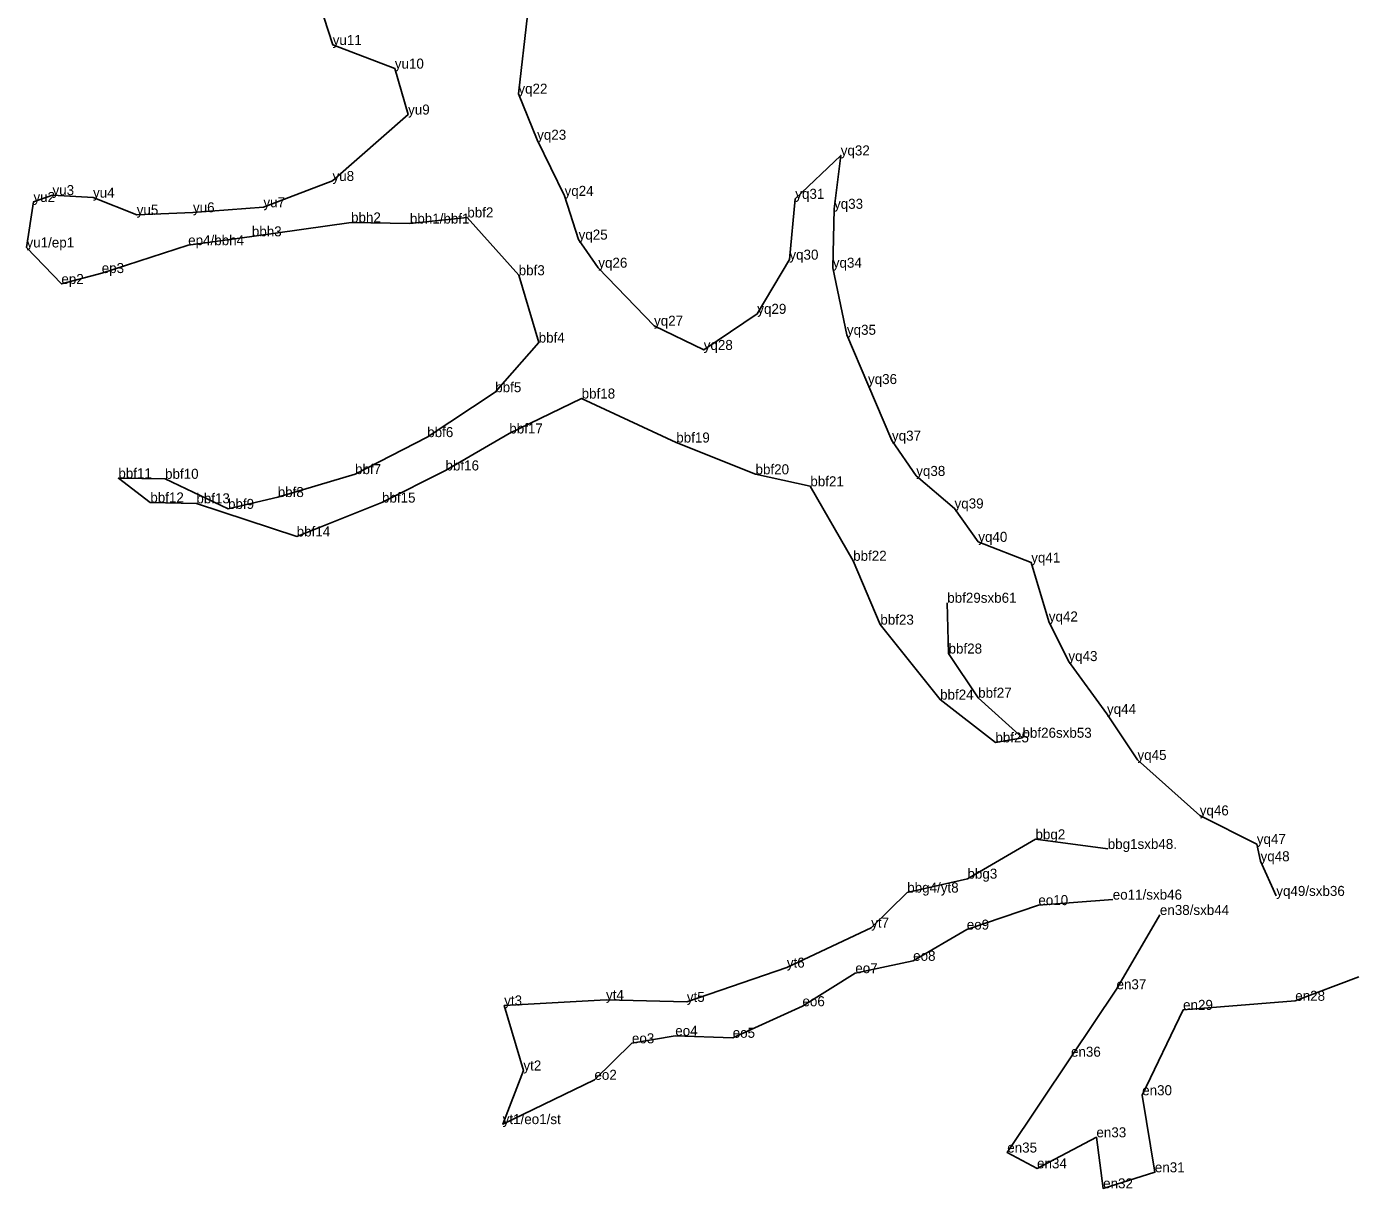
# Model space of a CAD drawing. Extents: x 2072529 to 2267990, y 436423 to 470008.
# Drawn here: x 2246748 to 2247542, y 439259 to 439954 of the extents above; entities that cross this region are included whole.
import ezdxf

# ---------------------------------------------------------------- set-up
doc = ezdxf.new("R2010")
doc.units = 0
doc.layers.add('Level 3', color=7, linetype='Continuous')
doc.layers.add('Old_Level_52', color=7, linetype='Continuous')

msp = doc.modelspace()

# ---------------------------------------------------------------- linework, layer by layer
at = {"layer": 'Level 3'}
for p, q in [((2246931.746, 439943.182), (2246931.746, 439943.182)), ((2246931.746, 439943.182), (2246931.746, 439943.182)), ((2246968.931, 439929.035), (2246968.931, 439929.035)), ((2246968.931, 439929.035), (2246968.931, 439929.035)), ((2247042.944, 439914.035), (2247042.944, 439914.035)), ((2246976.892, 439901.538), (2246976.892, 439901.538)), ((2246976.892, 439901.538), (2246976.892, 439901.538)), ((2247054.184, 439886.442), (2247054.184, 439886.442)), ((2247236.004, 439877.038), (2247236.004, 439877.038)), ((2246931.63, 439861.756), (2246931.63, 439861.756)), ((2246931.63, 439861.756), (2246931.63, 439861.756)), ((2246752.512, 439849.179), (2246752.512, 439849.179)), ((2246752.512, 439849.179), (2246752.512, 439849.179)), ((2246763.922, 439853.292), (2246763.922, 439853.292)), ((2246763.922, 439853.292), (2246763.922, 439853.292)), ((2246788.2, 439851.785), (2246788.2, 439851.785)), ((2246788.2, 439851.785), (2246788.2, 439851.785)), ((2246890.236, 439845.992), (2246890.236, 439845.992)), ((2246890.236, 439845.992), (2246890.236, 439845.992)), ((2247070.606, 439852.852), (2247070.606, 439852.852)), ((2247208.779, 439851.061), (2247208.779, 439851.061)), ((2246814.37, 439841.547), (2246814.37, 439841.547)), ((2246814.37, 439841.547), (2246814.37, 439841.547)), ((2246848.061, 439842.981), (2246848.061, 439842.981)), ((2246848.061, 439842.981), (2246848.061, 439842.981)), ((2247012.36, 439839.915), (2247012.36, 439839.915)), ((2247231.988, 439845.098), (2247231.988, 439845.098)), ((2246942.742, 439836.931), (2246942.742, 439836.931)), ((2246977.965, 439836.269), (2246977.965, 439836.269)), ((2246845.189, 439823.311), (2246845.189, 439823.311)), ((2246883.332, 439828.605), (2246883.332, 439828.605)), ((2247079.012, 439826.657), (2247079.012, 439826.657)), ((2246748.356, 439821.96), (2246748.356, 439821.96)), ((2246748.356, 439821.96), (2246748.356, 439821.96)), ((2247205.244, 439814.657), (2247205.244, 439814.657)), ((2246793.412, 439806.617), (2246793.412, 439806.617)), ((2247090.804, 439809.826), (2247090.804, 439809.826)), ((2247231.253, 439809.829), (2247231.253, 439809.829)), ((2246769.243, 439800.082), (2246769.243, 439800.082)), ((2246769.243, 439800.082), (2246769.243, 439800.082)), ((2247043.137, 439805.319), (2247043.137, 439805.319)), ((2247124.196, 439775.11), (2247124.196, 439775.11)), ((2247186.02, 439782.21), (2247186.02, 439782.21)), ((2247239.703, 439769.661), (2247239.703, 439769.661)), ((2247055.113, 439764.997), (2247055.113, 439764.997)), ((2247153.949, 439760.586), (2247153.949, 439760.586)), ((2247029.083, 439735.301), (2247029.083, 439735.301)), ((2247252.324, 439740.154), (2247252.324, 439740.154)), ((2247080.821, 439731.498), (2247080.821, 439731.498)), ((2246988.346, 439708.395), (2246988.346, 439708.395)), ((2247037.506, 439710.572), (2247037.506, 439710.572)), ((2247137.501, 439705.17), (2247137.501, 439705.17)), ((2247266.688, 439706.281), (2247266.688, 439706.281)), ((2246999.286, 439688.436), (2246999.286, 439688.436)), ((2246803.377, 439683.745), (2246803.377, 439683.745)), ((2246831.345, 439683.425), (2246831.345, 439683.425)), ((2246945.137, 439686.241), (2246945.137, 439686.241)), ((2247184.983, 439686.131), (2247184.983, 439686.131)), ((2247281.213, 439685.155), (2247281.213, 439685.155)), ((2246898.826, 439672.517), (2246898.826, 439672.517)), ((2247217.79, 439678.96), (2247217.79, 439678.96)), ((2246822.513, 439669.276), (2246822.513, 439669.276)), ((2246850.088, 439668.749), (2246850.088, 439668.749)), ((2246869.049, 439665.418), (2246869.049, 439665.418)), ((2246961.256, 439669.204), (2246961.256, 439669.204)), ((2247304.153, 439665.687), (2247304.153, 439665.687)), ((2246910.162, 439648.903), (2246910.162, 439648.903)), ((2247318.379, 439645.688), (2247318.379, 439645.688)), ((2247243.436, 439634.357), (2247243.436, 439634.357)), ((2247350.091, 439633.299), (2247350.091, 439633.299)), ((2247299.798, 439609.217), (2247299.798, 439609.217)), ((2247259.712, 439596.12), (2247259.712, 439596.12)), ((2247360.612, 439597.996), (2247360.612, 439597.996)), ((2247300.569, 439578.796), (2247300.569, 439578.796)), ((2247372.359, 439574.299), (2247372.359, 439574.299)), ((2247318.308, 439552.346), (2247318.308, 439552.346)), ((2247295.51, 439551.229), (2247295.51, 439551.229)), ((2247395.449, 439542.627), (2247395.449, 439542.627)), ((2247328.635, 439525.617), (2247328.635, 439525.617)), ((2247344.838, 439528.389), (2247344.838, 439528.389)), ((2247413.722, 439515.116), (2247413.722, 439515.116)), ((2247451.011, 439481.891), (2247451.011, 439481.891)), ((2247352.626, 439467.59), (2247352.626, 439467.59)), ((2247395.908, 439461.8), (2247395.908, 439461.8)), ((2247485.182, 439464.772), (2247485.182, 439464.772)), ((2247487.437, 439454.449), (2247487.437, 439454.449)), ((2247311.901, 439444.022), (2247311.901, 439444.022)), ((2247275.841, 439435.692), (2247275.841, 439435.692)), ((2247496.857, 439433.688), (2247496.857, 439433.688)), ((2247354.352, 439428.181), (2247354.352, 439428.181)), ((2247398.926, 439431.481), (2247398.926, 439431.481)), ((2247427.148, 439422.283), (2247427.148, 439422.283)), ((2247254.224, 439414.655), (2247254.224, 439414.655)), ((2247311.492, 439413.521), (2247311.492, 439413.521)), ((2247279.385, 439394.843), (2247279.385, 439394.843)), ((2247203.701, 439390.755), (2247203.701, 439390.755)), ((2247244.735, 439387.421), (2247244.735, 439387.421)), ((2247401.164, 439377.802), (2247401.164, 439377.802)), ((2247095.452, 439371.463), (2247095.452, 439371.463)), ((2247143.814, 439370.234), (2247143.814, 439370.234)), ((2247508.211, 439370.895), (2247508.211, 439370.895)), ((2247034.455, 439368.094), (2247034.455, 439368.094)), ((2247213.089, 439367.637), (2247213.089, 439367.637)), ((2247441.029, 439365.468), (2247441.029, 439365.468)), ((2247136.9, 439349.961), (2247136.9, 439349.961)), ((2247171.31, 439348.747), (2247171.31, 439348.747)), ((2247110.949, 439345.446), (2247110.949, 439345.446)), ((2247373.91, 439337.419), (2247373.91, 439337.419)), ((2247045.966, 439329.165), (2247045.966, 439329.165)), ((2247088.494, 439323.579), (2247088.494, 439323.579)), ((2247416.534, 439314.358), (2247416.534, 439314.358)), ((2247033.535, 439297.065), (2247033.535, 439297.065)), ((2247389.136, 439289.158), (2247389.136, 439289.158)), ((2247335.731, 439280.04), (2247335.731, 439280.04)), ((2247353.583, 439270.562), (2247353.583, 439270.562)), ((2247424.125, 439268.204), (2247424.125, 439268.204)), ((2247393.166, 439258.604), (2247393.166, 439258.604))]:
    msp.add_line(p, q, dxfattribs=at)
at = {"layer": 'Old_Level_52'}
for points in [[(2246921.262, 439976.089), (2246931.746, 439943.182), (2246968.931, 439929.035), (2246976.892, 439901.538), (2246931.63, 439861.756), (2246890.236, 439845.992), (2246848.061, 439842.981), (2246814.37, 439841.547), (2246788.2, 439851.785), (2246763.922, 439853.292), (2246752.512, 439849.179), (2246748.356, 439821.96), (2246769.243, 439800.082), (2246793.412, 439806.617), (2246845.189, 439823.311), (2246883.332, 439828.605), (2246942.742, 439836.931), (2246977.965, 439836.269), (2247012.36, 439839.915), (2247043.137, 439805.319), (2247055.113, 439764.997), (2247029.083, 439735.301), (2246988.346, 439708.395), (2246945.137, 439686.241), (2246898.826, 439672.517), (2246869.049, 439665.418), (2246831.345, 439683.425), (2246803.377, 439683.745), (2246822.513, 439669.276), (2246850.088, 439668.749), (2246910.162, 439648.903), (2246961.256, 439669.204), (2246999.286, 439688.436), (2247037.506, 439710.572), (2247080.821, 439731.498), (2247137.501, 439705.17), (2247184.983, 439686.131), (2247217.79, 439678.96), (2247243.436, 439634.357), (2247259.712, 439596.12), (2247295.51, 439551.229), (2247328.635, 439525.617), (2247344.838, 439528.389), (2247318.308, 439552.346), (2247300.569, 439578.796), (2247299.798, 439609.217)], [(2247048.312, 439961.133), (2247042.944, 439914.035), (2247054.184, 439886.442), (2247070.606, 439852.852), (2247079.012, 439826.657), (2247090.804, 439809.826), (2247124.196, 439775.11), (2247153.949, 439760.586), (2247186.02, 439782.21), (2247205.244, 439814.657), (2247208.779, 439851.061), (2247236.004, 439877.038), (2247231.988, 439845.098), (2247231.253, 439809.829), (2247239.703, 439769.661), (2247252.324, 439740.154), (2247266.688, 439706.281), (2247281.213, 439685.155), (2247304.153, 439665.687), (2247318.379, 439645.688), (2247350.091, 439633.299), (2247360.612, 439597.996), (2247372.359, 439574.299), (2247395.449, 439542.627), (2247413.722, 439515.116), (2247451.011, 439481.891), (2247485.182, 439464.772), (2247487.437, 439454.449), (2247496.857, 439433.688)], [(2247395.908, 439461.8), (2247352.626, 439467.59), (2247311.901, 439444.022), (2247275.841, 439435.692), (2247254.224, 439414.655), (2247203.701, 439390.755), (2247143.814, 439370.234), (2247095.452, 439371.463), (2247034.455, 439368.094), (2247045.966, 439329.165), (2247033.535, 439297.065), (2247088.494, 439323.579), (2247110.949, 439345.446), (2247136.9, 439349.961), (2247171.31, 439348.747), (2247213.089, 439367.637), (2247244.735, 439387.421), (2247279.385, 439394.843), (2247311.492, 439413.521), (2247354.352, 439428.181), (2247398.926, 439431.481)], [(2247427.148, 439422.283), (2247401.164, 439377.802), (2247373.91, 439337.419), (2247335.731, 439280.04), (2247353.583, 439270.562), (2247389.136, 439289.158), (2247393.166, 439258.604), (2247424.125, 439268.204), (2247416.534, 439314.358), (2247441.029, 439365.468), (2247508.211, 439370.895), (2247546.259, 439385.16)]]:
    msp.add_lwpolyline(points, dxfattribs=at)

# ---------------------------------------------------------------- texts
for s, p in [('yu11', (2246931.746, 439943.182)), ('yu11', (2246931.746, 439943.182)), ('yu10', (2246968.931, 439929.035)), ('yu10', (2246968.931, 439929.035)), ('yq22', (2247042.944, 439914.035)), ('yu9', (2246976.892, 439901.538)), ('yu9', (2246976.892, 439901.538)), ('yq23', (2247054.184, 439886.442)), ('yq32', (2247236.004, 439877.038)), ('yu8', (2246931.63, 439861.756)), ('yu8', (2246931.63, 439861.756)), ('yu2', (2246752.512, 439849.179)), ('yu2', (2246752.512, 439849.179)), ('yu3', (2246763.922, 439853.292)), ('yu3', (2246763.922, 439853.292)), ('yu4', (2246788.2, 439851.785)), ('yu4', (2246788.2, 439851.785)), ('yq24', (2247070.606, 439852.852)), ('yq31', (2247208.779, 439851.061)), ('yu5', (2246814.37, 439841.547)), ('yu5', (2246814.37, 439841.547)), ('yu6', (2246848.061, 439842.981)), ('yu6', (2246848.061, 439842.981)), ('yu7', (2246890.236, 439845.992)), ('yu7', (2246890.236, 439845.992)), ('bbf2', (2247012.36, 439839.915)), ('yq33', (2247231.988, 439845.098)), ('bbh2', (2246942.742, 439836.931)), ('bbh1/bbf1', (2246977.965, 439836.269)), ('bbh3', (2246883.332, 439828.605)), ('yq25', (2247079.012, 439826.657)), ('yu1/ep1', (2246748.356, 439821.96)), ('yu1/ep1', (2246748.356, 439821.96)), ('ep4/bbh4', (2246845.189, 439823.311)), ('yq26', (2247090.804, 439809.826)), ('yq30', (2247205.244, 439814.657)), ('yq34', (2247231.253, 439809.829)), ('ep3', (2246793.412, 439806.617)), ('bbf3', (2247043.137, 439805.319)), ('ep2', (2246769.243, 439800.082)), ('ep2', (2246769.243, 439800.082)), ('yq29', (2247186.02, 439782.21)), ('yq27', (2247124.196, 439775.11)), ('yq35', (2247239.703, 439769.661)), ('bbf4', (2247055.113, 439764.997)), ('yq28', (2247153.949, 439760.586)), ('yq36', (2247252.324, 439740.154)), ('bbf5', (2247029.083, 439735.301)), ('bbf18', (2247080.821, 439731.498)), ('bbf6', (2246988.346, 439708.395)), ('bbf17', (2247037.506, 439710.572)), ('bbf19', (2247137.501, 439705.17)), ('yq37', (2247266.688, 439706.281)), ('bbf11', (2246803.377, 439683.745)), ('bbf10', (2246831.345, 439683.425)), ('bbf7', (2246945.137, 439686.241)), ('bbf16', (2246999.286, 439688.436)), ('bbf20', (2247184.983, 439686.131)), ('yq38', (2247281.213, 439685.155)), ('bbf21', (2247217.79, 439678.96)), ('bbf12', (2246822.513, 439669.276)), ('bbf13', (2246850.088, 439668.749)), ('bbf9', (2246869.049, 439665.418)), ('bbf8', (2246898.826, 439672.517)), ('bbf15', (2246961.256, 439669.204)), ('yq39', (2247304.153, 439665.687)), ('bbf14', (2246910.162, 439648.903)), ('yq40', (2247318.379, 439645.688)), ('bbf22', (2247243.436, 439634.357)), ('yq41', (2247350.091, 439633.299)), ('bbf29sxb61', (2247299.798, 439609.217)), ('bbf23', (2247259.712, 439596.12)), ('yq42', (2247360.612, 439597.996)), ('bbf28', (2247300.569, 439578.796)), ('yq43', (2247372.359, 439574.299)), ('bbf24', (2247295.51, 439551.229)), ('bbf27', (2247318.308, 439552.346)), ('yq44', (2247395.449, 439542.627)), ('bbf25', (2247328.635, 439525.617)), ('bbf26sxb53', (2247344.838, 439528.389)), ('yq45', (2247413.722, 439515.116)), ('yq46', (2247451.011, 439481.891)), ('bbg2', (2247352.626, 439467.59)), ('bbg1sxb48.', (2247395.908, 439461.8)), ('yq47', (2247485.182, 439464.772)), ('yq48', (2247487.437, 439454.449)), ('bbg3', (2247311.901, 439444.022)), ('bbg4/yt8', (2247275.841, 439435.692)), ('eo10', (2247354.352, 439428.181)), ('eo11/sxb46', (2247398.926, 439431.481)), ('yq49/sxb36', (2247496.857, 439433.688)), ('en38/sxb44', (2247427.148, 439422.283)), ('yt7', (2247254.224, 439414.655)), ('eo9', (2247311.492, 439413.521)), ('yt6', (2247203.701, 439390.755)), ('eo8', (2247279.385, 439394.843)), ('eo7', (2247244.735, 439387.421)), ('en37', (2247401.164, 439377.802)), ('yt3', (2247034.455, 439368.094)), ('yt4', (2247095.452, 439371.463)), ('yt5', (2247143.814, 439370.234)), ('eo6', (2247213.089, 439367.637)), ('en29', (2247441.029, 439365.468)), ('en28', (2247508.211, 439370.895)), ('eo4', (2247136.9, 439349.961)), ('eo5', (2247171.31, 439348.747)), ('eo3', (2247110.949, 439345.446)), ('en36', (2247373.91, 439337.419)), ('yt2', (2247045.966, 439329.165)), ('eo2', (2247088.494, 439323.579)), ('en30', (2247416.534, 439314.358)), ('yt1/eo1/st', (2247033.535, 439297.065)), ('en33', (2247389.136, 439289.158)), ('en35', (2247335.731, 439280.04)), ('en34', (2247353.583, 439270.562)), ('en31', (2247424.125, 439268.204)), ('en32', (2247393.166, 439258.604))]:
    msp.add_text(s, height=6).set_placement(p)

doc.saveas('drawing.dxf')
